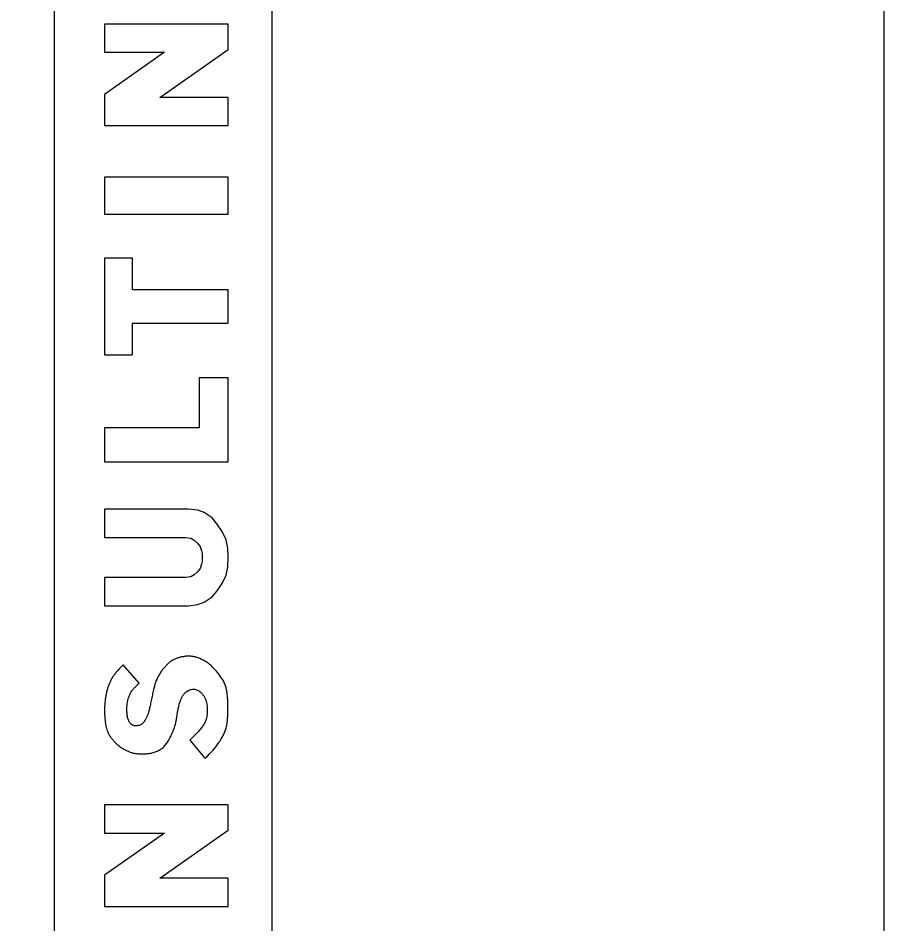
# Model space of a CAD drawing. Extents: x 0 to 39.3, y -3.9 to 22.
# Drawn here: x 33.0708 to 33.5, y 3.3913 to 3.8406 of the extents above; entities that cross this region are included whole.
import ezdxf

# ---------------------------------------------------------------- set-up
doc = ezdxf.new("R2010")
doc.units = 0
doc.layers.add('SH_Border', color=7, linetype='Continuous')
doc.layers.add('SH_Data', color=7, linetype='Continuous')

msp = doc.modelspace()

# ---------------------------------------------------------------- linework, layer by layer
at = {"layer": 'SH_Border'}
msp.add_lwpolyline([(1.5, 21.5), (33.5, 21.5), (33.5, 0.5), (1.5, 0.5)], close=True, dxfattribs=at)
at = {"layer": 'SH_Data'}
for p, q in [((33.08879, 3.23106), (33.08879, 4.59372)), ((33.19653, 4.59372), (33.19653, 3.23106)), ((33.17486, 3.83762), (33.1136, 3.83762)), ((33.1136, 3.83762), (33.1136, 3.82362)), ((33.17486, 3.82502), (33.17486, 3.83762)), ((33.1136, 3.82362), (33.14334, 3.82362)), ((33.14334, 3.82362), (33.1136, 3.80274)), ((33.141, 3.80125), (33.17486, 3.82502)), ((33.1136, 3.80274), (33.1136, 3.78725)), ((33.17486, 3.80125), (33.141, 3.80125)), ((33.17486, 3.78725), (33.17486, 3.80125)), ((33.1136, 3.78725), (33.17486, 3.78725)), ((33.1136, 3.76164), (33.1136, 3.74341)), ((33.17486, 3.76164), (33.1136, 3.76164)), ((33.17486, 3.74341), (33.17486, 3.76164)), ((33.1136, 3.74341), (33.17486, 3.74341)), ((33.12746, 3.72151), (33.1136, 3.72151)), ((33.1136, 3.72151), (33.1136, 3.67359)), ((33.12746, 3.70585), (33.12746, 3.72151)), ((33.17486, 3.70585), (33.12746, 3.70585)), ((33.17486, 3.68926), (33.17486, 3.70585)), ((33.12746, 3.67359), (33.12746, 3.68926)), ((33.12746, 3.68926), (33.17486, 3.68926)), ((33.1136, 3.67359), (33.12746, 3.67359)), ((33.17486, 3.66223), (33.16059, 3.66223)), ((33.16059, 3.66223), (33.16059, 3.63737)), ((33.17486, 3.62045), (33.17486, 3.66223)), ((33.1136, 3.63737), (33.1136, 3.62045)), ((33.16059, 3.63737), (33.1136, 3.63737)), ((33.1136, 3.62045), (33.17486, 3.62045)), ((33.15508, 3.59709), (33.1136, 3.59709)), ((33.1136, 3.59709), (33.1136, 3.58298)), ((33.15995, 3.59645), (33.15508, 3.59709)), ((33.16304, 3.59528), (33.15995, 3.59645)), ((33.16695, 3.59267), (33.16304, 3.59528)), ((33.16942, 3.58964), (33.16695, 3.59267)), ((33.17197, 3.58595), (33.16942, 3.58964)), ((33.17398, 3.58183), (33.17197, 3.58595)), ((33.1136, 3.58298), (33.1538, 3.58298)), ((33.1538, 3.58298), (33.15636, 3.58263)), ((33.15636, 3.58263), (33.1581, 3.58164)), ((33.1581, 3.58164), (33.15963, 3.58039)), ((33.17479, 3.57766), (33.17398, 3.58183)), ((33.15963, 3.58039), (33.16104, 3.57848)), ((33.16104, 3.57848), (33.16174, 3.57641)), ((33.16174, 3.57641), (33.16203, 3.57502)), ((33.17486, 3.57307), (33.17479, 3.57766)), ((33.16203, 3.57502), (33.16204, 3.57307)), ((33.16204, 3.57307), (33.16203, 3.57112)), ((33.17479, 3.56848), (33.17486, 3.57307)), ((33.16104, 3.56766), (33.15963, 3.56575)), ((33.16174, 3.56973), (33.16104, 3.56766)), ((33.16203, 3.57112), (33.16174, 3.56973)), ((33.17398, 3.56431), (33.17479, 3.56848)), ((33.1538, 3.56317), (33.1136, 3.56317)), ((33.1136, 3.56317), (33.1136, 3.54905)), ((33.15636, 3.56351), (33.1538, 3.56317)), ((33.1581, 3.56451), (33.15636, 3.56351)), ((33.15963, 3.56575), (33.1581, 3.56451)), ((33.17197, 3.56019), (33.17398, 3.56431)), ((33.16942, 3.55651), (33.17197, 3.56019)), ((33.16695, 3.55347), (33.16942, 3.55651)), ((33.15508, 3.54905), (33.15995, 3.54969)), ((33.15995, 3.54969), (33.16304, 3.55087)), ((33.16304, 3.55087), (33.16695, 3.55347)), ((33.1136, 3.54905), (33.15508, 3.54905)), ((33.12284, 3.5198), (33.12221, 3.51917)), ((33.13073, 3.51067), (33.12284, 3.5198)), ((33.13065, 3.5106), (33.13073, 3.51067)), ((33.13735, 3.5049), (33.13721, 3.5042)), ((33.1375, 3.50558), (33.13735, 3.5049)), ((33.13706, 3.5035), (33.13692, 3.5028)), ((33.13721, 3.5042), (33.13706, 3.5035)), ((33.16016, 3.48672), (33.15954, 3.48605)), ((33.1607, 3.48734), (33.16016, 3.48672)), ((33.16116, 3.48791), (33.1607, 3.48734)), ((33.16158, 3.48843), (33.16116, 3.48791)), ((33.15704, 3.48354), (33.15594, 3.48251)), ((33.15594, 3.48251), (33.16343, 3.47345)), ((33.15799, 3.48447), (33.15704, 3.48354)), ((33.15882, 3.4853), (33.15799, 3.48447)), ((33.15954, 3.48605), (33.15882, 3.4853)), ((33.16663, 3.47658), (33.16745, 3.47748)), ((33.16745, 3.47748), (33.16818, 3.47832)), ((33.16818, 3.47832), (33.16882, 3.47911)), ((33.16882, 3.47911), (33.16938, 3.47985)), ((33.16938, 3.47985), (33.16989, 3.48055)), ((33.16989, 3.48055), (33.17035, 3.48121)), ((33.17035, 3.48121), (33.17077, 3.48184)), ((33.16343, 3.47345), (33.16463, 3.47457)), ((33.16463, 3.47457), (33.16569, 3.47561)), ((33.16569, 3.47561), (33.16663, 3.47658)), ((33.17486, 3.45032), (33.1136, 3.45032)), ((33.1136, 3.45032), (33.1136, 3.43632)), ((33.17486, 3.43772), (33.17486, 3.45032)), ((33.141, 3.41395), (33.17486, 3.43772)), ((33.1136, 3.43632), (33.14334, 3.43632)), ((33.14334, 3.43632), (33.1136, 3.41544)), ((33.1136, 3.41544), (33.1136, 3.39995)), ((33.17486, 3.41395), (33.141, 3.41395)), ((33.17486, 3.39995), (33.17486, 3.41395)), ((33.1136, 3.39995), (33.17486, 3.39995))]:
    msp.add_line(p, q, dxfattribs=at)
for points in [[(33.14813, 3.52243), (33.14777, 3.52224), (33.14742, 3.52204)], [(33.14887, 3.52277), (33.1485, 3.52261), (33.14813, 3.52243)], [(33.14962, 3.52307), (33.14924, 3.52293), (33.14887, 3.52277)], [(33.15038, 3.52332), (33.15, 3.5232), (33.14962, 3.52307)], [(33.15113, 3.52354), (33.15076, 3.52344), (33.15038, 3.52332)], [(33.15187, 3.52371), (33.1515, 3.52363), (33.15113, 3.52354)], [(33.15259, 3.52384), (33.15223, 3.52378), (33.15187, 3.52371)], [(33.1533, 3.52395), (33.15294, 3.5239), (33.15259, 3.52384)], [(33.15401, 3.52402), (33.15365, 3.52398), (33.1533, 3.52395)], [(33.15472, 3.52406), (33.15436, 3.52404), (33.15401, 3.52402)], [(33.15542, 3.52407), (33.15507, 3.52407), (33.15472, 3.52406)], [(33.15614, 3.52405), (33.15578, 3.52406), (33.15542, 3.52407)], [(33.15686, 3.52399), (33.1565, 3.52402), (33.15614, 3.52405)], [(33.15758, 3.52389), (33.15722, 3.52394), (33.15686, 3.52399)], [(33.15834, 3.52374), (33.15796, 3.52382), (33.15758, 3.52389)], [(33.15913, 3.52353), (33.15873, 3.52364), (33.15834, 3.52374)], [(33.16, 3.52324), (33.15956, 3.52339), (33.15913, 3.52353)], [(33.16093, 3.52286), (33.16046, 3.52306), (33.16, 3.52324)], [(33.1619, 3.52242), (33.16141, 3.52265), (33.16093, 3.52286)], [(33.16286, 3.52194), (33.16238, 3.52218), (33.1619, 3.52242)], [(33.12116, 3.5181), (33.12073, 3.51765), (33.12035, 3.51723)], [(33.12221, 3.51917), (33.12165, 3.5186), (33.12116, 3.5181)], [(33.14287, 3.51798), (33.14257, 3.51761), (33.14228, 3.51724)], [(33.14348, 3.51869), (33.14317, 3.51834), (33.14287, 3.51798)], [(33.14411, 3.51937), (33.1438, 3.51904), (33.14348, 3.51869)], [(33.14475, 3.52), (33.14443, 3.51969), (33.14411, 3.51937)], [(33.14541, 3.52059), (33.14508, 3.5203), (33.14475, 3.52)], [(33.14606, 3.52112), (33.14573, 3.52086), (33.14541, 3.52059)], [(33.14673, 3.52161), (33.1464, 3.52137), (33.14606, 3.52112)], [(33.14742, 3.52204), (33.14707, 3.52183), (33.14673, 3.52161)], [(33.16377, 3.52142), (33.16332, 3.52168), (33.16286, 3.52194)], [(33.16459, 3.5209), (33.16419, 3.52116), (33.16377, 3.52142)], [(33.16535, 3.52035), (33.16497, 3.52063), (33.16459, 3.5209)], [(33.16608, 3.51974), (33.16571, 3.52005), (33.16535, 3.52035)], [(33.16681, 3.51907), (33.16644, 3.51942), (33.16608, 3.51974)], [(33.16758, 3.51831), (33.16719, 3.5187), (33.16681, 3.51907)], [(33.16838, 3.51747), (33.16798, 3.51789), (33.16758, 3.51831)], [(33.1176, 3.5136), (33.11738, 3.51324), (33.11716, 3.51286)], [(33.11807, 3.51433), (33.11783, 3.51397), (33.1176, 3.5136)], [(33.11858, 3.51505), (33.11832, 3.5147), (33.11807, 3.51433)], [(33.11912, 3.51577), (33.11885, 3.51541), (33.11858, 3.51505)], [(33.1197, 3.51648), (33.11941, 3.51612), (33.11912, 3.51577)], [(33.12035, 3.51723), (33.12001, 3.51685), (33.1197, 3.51648)], [(33.14017, 3.5139), (33.13994, 3.51344), (33.13972, 3.51298)], [(33.14065, 3.51479), (33.14041, 3.51435), (33.14017, 3.5139)], [(33.14117, 3.51565), (33.14091, 3.51523), (33.14065, 3.51479)], [(33.14171, 3.51646), (33.14144, 3.51606), (33.14117, 3.51565)], [(33.14228, 3.51724), (33.14199, 3.51685), (33.14171, 3.51646)], [(33.16917, 3.51658), (33.16877, 3.51703), (33.16838, 3.51747)], [(33.16995, 3.51565), (33.16956, 3.51612), (33.16917, 3.51658)], [(33.17068, 3.5147), (33.17032, 3.51518), (33.16995, 3.51565)], [(33.17137, 3.51374), (33.17103, 3.51422), (33.17068, 3.5147)], [(33.17199, 3.51278), (33.17169, 3.51326), (33.17137, 3.51374)], [(33.11545, 3.509), (33.11531, 3.5086), (33.11518, 3.50819)], [(33.11575, 3.5098), (33.1156, 3.5094), (33.11545, 3.509)], [(33.11606, 3.51058), (33.1159, 3.51019), (33.11575, 3.5098)], [(33.1164, 3.51135), (33.11623, 3.51096), (33.11606, 3.51058)], [(33.11676, 3.51211), (33.11658, 3.51173), (33.1164, 3.51135)], [(33.11716, 3.51286), (33.11696, 3.51249), (33.11676, 3.51211)], [(33.12881, 3.5088), (33.12911, 3.50911), (33.12943, 3.50943)], [(33.12943, 3.50943), (33.12974, 3.50973), (33.13003, 3.51001)], [(33.13003, 3.51001), (33.13029, 3.51026), (33.13065, 3.5106)], [(33.13834, 3.50912), (33.1382, 3.5086), (33.13806, 3.50805)], [(33.13863, 3.51012), (33.13848, 3.50963), (33.13834, 3.50912)], [(33.13895, 3.51108), (33.13878, 3.5106), (33.13863, 3.51012)], [(33.13932, 3.51203), (33.13913, 3.51156), (33.13895, 3.51108)], [(33.13972, 3.51298), (33.13952, 3.51251), (33.13932, 3.51203)], [(33.17254, 3.5118), (33.17228, 3.51229), (33.17199, 3.51278)], [(33.17301, 3.51082), (33.17279, 3.51131), (33.17254, 3.5118)], [(33.1734, 3.50985), (33.17321, 3.51033), (33.17301, 3.51082)], [(33.17372, 3.50887), (33.17357, 3.50936), (33.1734, 3.50985)], [(33.17399, 3.50791), (33.17386, 3.50839), (33.17372, 3.50887)], [(33.11432, 3.5046), (33.11424, 3.50414), (33.11416, 3.50369)], [(33.1145, 3.50553), (33.1144, 3.50506), (33.11432, 3.5046)], [(33.1147, 3.50645), (33.11459, 3.50599), (33.1145, 3.50553)], [(33.11493, 3.50734), (33.11481, 3.5069), (33.1147, 3.50645)], [(33.11518, 3.50819), (33.11505, 3.50777), (33.11493, 3.50734)], [(33.12569, 3.50386), (33.1258, 3.50414), (33.12601, 3.50469)], [(33.12601, 3.50469), (33.12613, 3.50494), (33.12636, 3.50543)], [(33.12636, 3.50543), (33.12648, 3.50567), (33.12675, 3.50614)], [(33.12675, 3.50614), (33.12689, 3.50638), (33.12721, 3.50687)], [(33.12721, 3.50687), (33.12739, 3.50712), (33.12779, 3.50764)], [(33.12779, 3.50764), (33.12802, 3.50792), (33.12826, 3.5082)], [(33.12826, 3.5082), (33.12853, 3.50849), (33.12881, 3.5088)], [(33.13779, 3.50688), (33.13765, 3.50625), (33.1375, 3.50558)], [(33.13806, 3.50805), (33.13793, 3.50748), (33.13779, 3.50688)], [(33.15195, 3.50372), (33.15214, 3.50408), (33.15234, 3.50441)], [(33.15234, 3.50441), (33.15255, 3.50473), (33.15276, 3.50504)], [(33.15276, 3.50504), (33.15299, 3.50532), (33.15322, 3.50558)], [(33.15322, 3.50558), (33.15347, 3.50583), (33.15399, 3.50628)], [(33.15399, 3.50628), (33.15426, 3.50647), (33.1548, 3.50682)], [(33.1548, 3.50682), (33.15507, 3.50697), (33.15558, 3.50722)], [(33.15558, 3.50722), (33.15581, 3.50732), (33.15647, 3.50755)], [(33.15647, 3.50755), (33.15667, 3.5076), (33.15728, 3.5077)], [(33.15728, 3.5077), (33.15749, 3.50772), (33.15815, 3.50769)], [(33.15815, 3.50769), (33.15839, 3.50766), (33.15889, 3.50753)], [(33.15889, 3.50753), (33.15916, 3.50744), (33.15974, 3.50719)], [(33.15974, 3.50719), (33.16004, 3.50703), (33.16034, 3.50685)], [(33.16034, 3.50685), (33.16064, 3.50666), (33.16094, 3.50645)], [(33.16094, 3.50645), (33.16123, 3.50622), (33.1615, 3.50598)], [(33.1615, 3.50598), (33.16176, 3.50573), (33.16201, 3.50547)], [(33.16201, 3.50547), (33.16224, 3.5052), (33.16245, 3.50492)], [(33.16245, 3.50492), (33.16265, 3.50463), (33.16284, 3.50434)], [(33.1742, 3.50695), (33.1741, 3.50743), (33.17399, 3.50791)], [(33.17437, 3.50598), (33.17429, 3.50647), (33.1742, 3.50695)], [(33.1745, 3.505), (33.17444, 3.5055), (33.17437, 3.50598)], [(33.17461, 3.50399), (33.17456, 3.5045), (33.1745, 3.505)], [(33.11378, 3.50047), (33.11375, 3.50008), (33.11372, 3.49968)], [(33.11384, 3.50124), (33.11381, 3.50086), (33.11378, 3.50047)], [(33.11393, 3.50202), (33.11388, 3.50163), (33.11384, 3.50124)], [(33.11403, 3.50283), (33.11398, 3.50242), (33.11393, 3.50202)], [(33.11416, 3.50369), (33.11409, 3.50325), (33.11403, 3.50283)], [(33.12478, 3.4991), (33.1248, 3.49941), (33.12486, 3.50004)], [(33.12486, 3.50004), (33.1249, 3.50037), (33.12498, 3.50103)], [(33.12498, 3.50103), (33.12504, 3.50136), (33.12516, 3.50201)], [(33.12516, 3.50201), (33.12523, 3.50233), (33.1254, 3.50296)], [(33.1254, 3.50296), (33.12549, 3.50327), (33.12569, 3.50386)], [(33.13638, 3.50015), (33.13625, 3.49954), (33.13613, 3.49896)], [(33.13664, 3.50143), (33.1365, 3.50078), (33.13638, 3.50015)], [(33.13692, 3.5028), (33.13677, 3.50211), (33.13664, 3.50143)], [(33.1504, 3.49918), (33.15052, 3.4997), (33.15065, 3.50022)], [(33.15065, 3.50022), (33.15079, 3.50071), (33.15094, 3.50119)], [(33.15094, 3.50119), (33.15109, 3.50166), (33.15125, 3.50211)], [(33.15125, 3.50211), (33.15141, 3.50254), (33.15159, 3.50295)], [(33.15159, 3.50295), (33.15177, 3.50334), (33.15195, 3.50372)], [(33.16284, 3.50434), (33.16302, 3.50404), (33.16319, 3.50373)], [(33.16319, 3.50373), (33.16335, 3.50341), (33.1635, 3.5031)], [(33.1635, 3.5031), (33.16364, 3.50278), (33.16389, 3.50213)], [(33.16389, 3.50213), (33.164, 3.50181), (33.16418, 3.50118)], [(33.16418, 3.50118), (33.16426, 3.50087), (33.16438, 3.50025)], [(33.16438, 3.50025), (33.16443, 3.49994), (33.1645, 3.49929)], [(33.17469, 3.50294), (33.17465, 3.50347), (33.17461, 3.50399)], [(33.17475, 3.50183), (33.17472, 3.50239), (33.17469, 3.50294)], [(33.17479, 3.50067), (33.17477, 3.50126), (33.17475, 3.50183)], [(33.17481, 3.49943), (33.1748, 3.50006), (33.17479, 3.50067)], [(33.11366, 3.49801), (33.11365, 3.49758), (33.11365, 3.49714)], [(33.11365, 3.49714), (33.11366, 3.4967), (33.11367, 3.49625)], [(33.11368, 3.49886), (33.11367, 3.49844), (33.11366, 3.49801)], [(33.11367, 3.49625), (33.11368, 3.4958), (33.1137, 3.49534)], [(33.11372, 3.49968), (33.1137, 3.49927), (33.11368, 3.49886)], [(33.12474, 3.49821), (33.12475, 3.4985), (33.12478, 3.4991)], [(33.12474, 3.49739), (33.12474, 3.49765), (33.12474, 3.49821)], [(33.12475, 3.49664), (33.12475, 3.49689), (33.12474, 3.49739)], [(33.12479, 3.49593), (33.12478, 3.49617), (33.12475, 3.49664)], [(33.12486, 3.49521), (33.12483, 3.49545), (33.12479, 3.49593)], [(33.13538, 3.49597), (33.13525, 3.49556), (33.13512, 3.49516)], [(33.13564, 3.49687), (33.13551, 3.49641), (33.13538, 3.49597)], [(33.13589, 3.49787), (33.13576, 3.49736), (33.13564, 3.49687)], [(33.13613, 3.49896), (33.13601, 3.4984), (33.13589, 3.49787)], [(33.14963, 3.49475), (33.14971, 3.4953), (33.14979, 3.49586)], [(33.14979, 3.49586), (33.14988, 3.49642), (33.14997, 3.49698)], [(33.14997, 3.49698), (33.15007, 3.49754), (33.15017, 3.49809)], [(33.15017, 3.49809), (33.15028, 3.49864), (33.1504, 3.49918)], [(33.16455, 3.49616), (33.16453, 3.49573), (33.16449, 3.4953)], [(33.1645, 3.49929), (33.16453, 3.49895), (33.16455, 3.49859)], [(33.16455, 3.49859), (33.16456, 3.49822), (33.16457, 3.49783)], [(33.16458, 3.49701), (33.16457, 3.49658), (33.16455, 3.49616)], [(33.16457, 3.49783), (33.16458, 3.49742), (33.16458, 3.49701)], [(33.17469, 3.49405), (33.17473, 3.49472), (33.17475, 3.4954)], [(33.17475, 3.4954), (33.17478, 3.49609), (33.17479, 3.49677)], [(33.17479, 3.49677), (33.1748, 3.49745), (33.17481, 3.49812)], [(33.17481, 3.49812), (33.17481, 3.49879), (33.17481, 3.49943)], [(33.1137, 3.49534), (33.11372, 3.49489), (33.11375, 3.49443)], [(33.11375, 3.49443), (33.11378, 3.49398), (33.11381, 3.49352)], [(33.11381, 3.49352), (33.11384, 3.49307), (33.11388, 3.49263)], [(33.11388, 3.49263), (33.11391, 3.49219), (33.11395, 3.49176)], [(33.11395, 3.49176), (33.114, 3.49134), (33.11404, 3.49092)], [(33.11404, 3.49092), (33.1141, 3.49052), (33.11416, 3.49012)], [(33.12495, 3.49445), (33.12491, 3.49471), (33.12486, 3.49521)], [(33.1251, 3.49366), (33.12504, 3.49393), (33.12495, 3.49445)], [(33.12532, 3.49286), (33.12524, 3.49313), (33.1251, 3.49366)], [(33.12562, 3.49207), (33.12551, 3.49233), (33.12532, 3.49286)], [(33.12598, 3.49138), (33.12585, 3.49159), (33.12562, 3.49207)], [(33.12636, 3.49083), (33.12623, 3.49099), (33.12598, 3.49138)], [(33.13269, 3.49092), (33.13249, 3.49072), (33.13208, 3.49037)], [(33.13327, 3.49162), (33.13308, 3.49137), (33.13269, 3.49092)], [(33.13383, 3.49244), (33.13364, 3.49215), (33.13327, 3.49162)], [(33.13418, 3.49306), (33.13401, 3.49274), (33.13383, 3.49244)], [(33.13452, 3.49371), (33.13435, 3.49338), (33.13418, 3.49306)], [(33.13483, 3.49441), (33.13468, 3.49406), (33.13452, 3.49371)], [(33.13512, 3.49516), (33.13497, 3.49478), (33.13483, 3.49441)], [(33.14881, 3.49042), (33.14895, 3.49097), (33.14907, 3.49151)], [(33.14907, 3.49151), (33.14918, 3.49205), (33.14928, 3.49259)], [(33.14928, 3.49259), (33.14937, 3.49313), (33.14946, 3.49367)], [(33.14946, 3.49367), (33.14954, 3.49421), (33.14963, 3.49475)], [(33.16335, 3.49113), (33.16313, 3.49072), (33.16288, 3.49029)], [(33.16372, 3.49195), (33.16355, 3.49154), (33.16335, 3.49113)], [(33.16401, 3.49277), (33.16387, 3.49235), (33.16372, 3.49195)], [(33.16423, 3.4936), (33.16413, 3.49318), (33.16401, 3.49277)], [(33.16438, 3.49444), (33.16431, 3.49402), (33.16423, 3.4936)], [(33.16449, 3.4953), (33.16444, 3.49487), (33.16438, 3.49444)], [(33.17432, 3.49026), (33.17441, 3.49085), (33.17448, 3.49146)], [(33.17448, 3.49146), (33.17455, 3.49209), (33.17461, 3.49273)], [(33.17461, 3.49273), (33.17465, 3.49338), (33.17469, 3.49405)], [(33.11416, 3.49012), (33.11422, 3.48974), (33.1143, 3.48937)], [(33.1143, 3.48937), (33.11438, 3.48901), (33.11447, 3.48865)], [(33.11447, 3.48865), (33.11456, 3.48831), (33.11477, 3.48765)], [(33.11477, 3.48765), (33.11488, 3.48734), (33.11512, 3.48672)], [(33.11512, 3.48672), (33.11525, 3.48642), (33.11552, 3.48582)], [(33.12692, 3.49029), (33.12678, 3.4904), (33.12636, 3.49083)], [(33.1275, 3.48991), (33.12735, 3.48999), (33.12692, 3.49029)], [(33.12826, 3.48962), (33.1281, 3.48967), (33.1275, 3.48991)], [(33.1291, 3.48949), (33.12892, 3.48951), (33.12826, 3.48962)], [(33.12988, 3.48952), (33.12967, 3.4895), (33.1291, 3.48949)], [(33.13077, 3.48969), (33.13054, 3.48963), (33.12988, 3.48952)], [(33.13144, 3.48996), (33.13122, 3.48986), (33.13077, 3.48969)], [(33.13208, 3.49037), (33.13187, 3.49022), (33.13144, 3.48996)], [(33.14718, 3.48583), (33.14744, 3.48642), (33.14768, 3.487)], [(33.14768, 3.487), (33.14791, 3.48758), (33.14812, 3.48816)], [(33.14812, 3.48816), (33.14831, 3.48873), (33.14849, 3.4893)], [(33.14849, 3.4893), (33.14866, 3.48986), (33.14881, 3.49042)], [(33.1623, 3.4894), (33.16196, 3.48893), (33.16158, 3.48843)], [(33.16288, 3.49029), (33.16261, 3.48986), (33.1623, 3.4894)], [(33.17307, 3.4861), (33.17328, 3.48659), (33.17347, 3.48708)], [(33.17347, 3.48708), (33.17365, 3.48757), (33.17381, 3.48808)], [(33.17381, 3.48808), (33.17396, 3.4886), (33.1741, 3.48913)], [(33.1741, 3.48913), (33.17421, 3.48969), (33.17432, 3.49026)], [(33.11552, 3.48582), (33.11567, 3.48553), (33.116, 3.48494)], [(33.116, 3.48494), (33.11618, 3.48464), (33.11637, 3.48434)], [(33.11637, 3.48434), (33.11658, 3.48403), (33.11681, 3.48373)], [(33.11681, 3.48373), (33.11704, 3.48341), (33.11729, 3.4831)], [(33.11729, 3.4831), (33.11756, 3.48277), (33.11784, 3.48245)], [(33.11784, 3.48245), (33.11813, 3.48212), (33.11844, 3.48178)], [(33.14484, 3.48143), (33.14514, 3.48191), (33.14545, 3.48242)], [(33.14545, 3.48242), (33.14575, 3.48296), (33.14605, 3.48351)], [(33.14605, 3.48351), (33.14635, 3.48407), (33.14663, 3.48465)], [(33.14663, 3.48465), (33.14692, 3.48524), (33.14718, 3.48583)], [(33.17077, 3.48184), (33.17115, 3.48244), (33.17149, 3.48301)], [(33.17149, 3.48301), (33.1718, 3.48357), (33.17209, 3.4841)], [(33.17209, 3.4841), (33.17236, 3.48462), (33.17261, 3.48512)], [(33.17261, 3.48512), (33.17285, 3.48562), (33.17307, 3.4861)], [(33.11844, 3.48178), (33.11877, 3.48144), (33.1191, 3.4811)], [(33.1191, 3.4811), (33.11946, 3.48076), (33.11982, 3.48042)], [(33.11982, 3.48042), (33.12021, 3.48009), (33.12061, 3.47976)], [(33.12061, 3.47976), (33.12102, 3.47944), (33.12145, 3.47913)], [(33.12145, 3.47913), (33.12189, 3.47883), (33.12234, 3.47854)], [(33.12234, 3.47854), (33.12279, 3.47827), (33.12323, 3.47801)], [(33.12323, 3.47801), (33.12367, 3.47777), (33.1241, 3.47754)], [(33.1241, 3.47754), (33.12452, 3.47732), (33.12491, 3.47713)], [(33.14024, 3.47724), (33.14072, 3.4775), (33.14119, 3.47777)], [(33.14119, 3.47777), (33.14165, 3.47805), (33.14208, 3.47836)], [(33.14208, 3.47836), (33.14249, 3.47868), (33.14288, 3.47901)], [(33.14288, 3.47901), (33.14324, 3.47937), (33.14359, 3.47974)], [(33.14359, 3.47974), (33.14391, 3.48013), (33.14423, 3.48054)], [(33.14423, 3.48054), (33.14454, 3.48097), (33.14484, 3.48143)], [(33.12491, 3.47713), (33.1253, 3.47695), (33.12567, 3.47678)], [(33.12567, 3.47678), (33.12603, 3.47663), (33.1264, 3.47649)], [(33.1264, 3.47649), (33.12677, 3.47637), (33.12715, 3.47625)], [(33.12715, 3.47625), (33.12755, 3.47615), (33.12796, 3.47605)], [(33.12796, 3.47605), (33.12839, 3.47596), (33.12884, 3.47588)], [(33.12884, 3.47588), (33.1293, 3.47581), (33.12976, 3.47575)], [(33.12976, 3.47575), (33.13024, 3.4757), (33.13071, 3.47565)], [(33.13071, 3.47565), (33.13119, 3.47562), (33.13166, 3.4756)], [(33.13166, 3.4756), (33.13213, 3.47559), (33.1326, 3.47559)], [(33.1326, 3.47559), (33.13306, 3.4756), (33.13353, 3.47562)], [(33.13353, 3.47562), (33.134, 3.47565), (33.13447, 3.47569)], [(33.13447, 3.47569), (33.13493, 3.47574), (33.13541, 3.4758)], [(33.13541, 3.4758), (33.13588, 3.47587), (33.13635, 3.47595)], [(33.13635, 3.47595), (33.13683, 3.47605), (33.13731, 3.47616)], [(33.13731, 3.47616), (33.1378, 3.47629), (33.13828, 3.47644)], [(33.13828, 3.47644), (33.13877, 3.47661), (33.13926, 3.4768)], [(33.13926, 3.4768), (33.13976, 3.47701), (33.14024, 3.47724)]]:
    msp.add_lwpolyline(points, dxfattribs=at)

doc.saveas('drawing.dxf')
